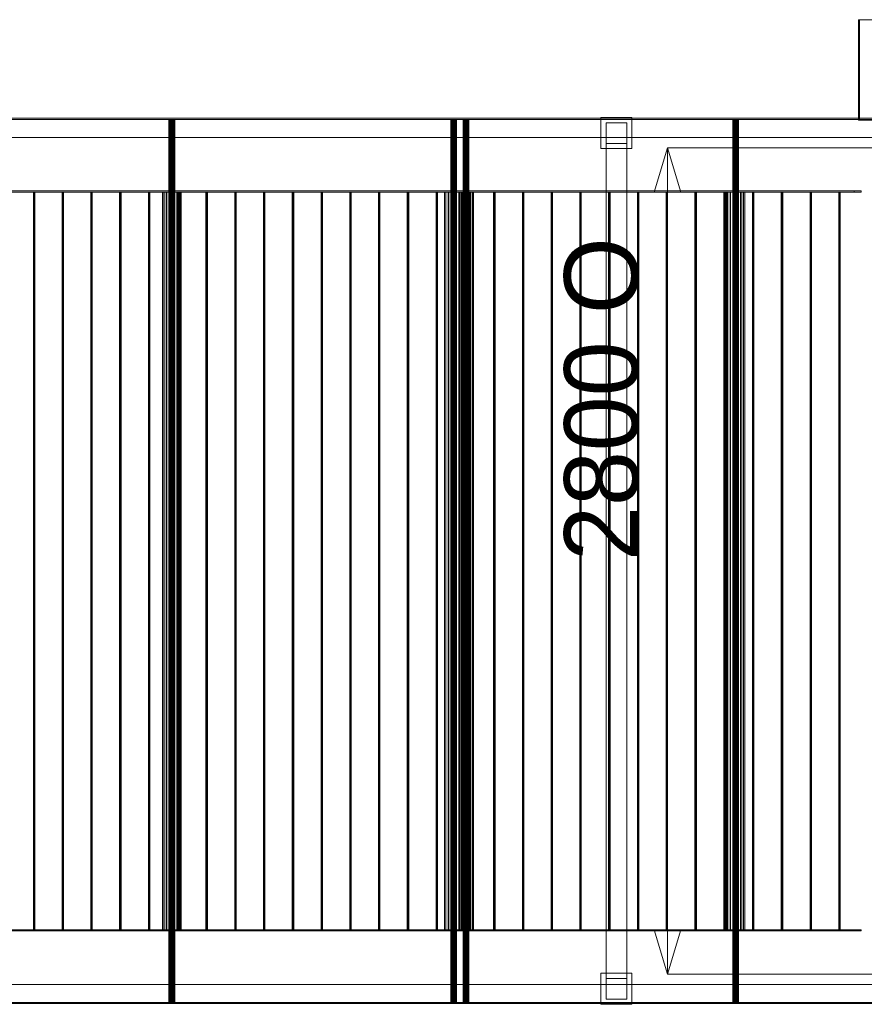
# Model space of a CAD drawing. Header units: millimetres. Extents: x -4738 to 65662, y -68080 to 6847.
# Tile 975 of 1056: x 37567 to 40428, y -19502 to -16166. Entities that reach past the tile are written whole.
import ezdxf

# ---------------------------------------------------------------- set-up
doc = ezdxf.new("R2010")
doc.units = ezdxf.units.MM
doc.layers.add('COTAS_O', color=1, linetype='Continuous', lineweight=0)
doc.layers.add('superior_C03', color=7, linetype='Continuous', lineweight=0)
doc.dimstyles.new('R19_100', dxfattribs={"dimtxt": 250, "dimasz": 150, "dimexe": 150, "dimexo": 80, "dimgap": 100, "dimtad": 1, "dimtih": 1, "dimtoh": 1, "dimdsep": 46, "dimcen": 0.09, "dimadec": 0, "dimazin": 0, "dimtfac": 1, "dimtdec": 4, "dimtofl": 0, "dimtmove": 0, "dimatfit": 3, "dimfxl": 1, "dimtolj": 1, "dimtzin": 0, "dimarcsym": 0})

# ---------------------------------------------------------------- blocks, each defined once
blk = doc.blocks.new('DIM_R30_43')
at = {"layer": 'COTAS_O'}
for p, q in [((39761.1, -16600), (39716.1, -16750)), ((40461.1, -16600), (39761.1, -16600)), ((39761.1, -19400), (39761.1, -16600)), ((39761.1, -16600), (39806.1, -16750)), ((39761.1, -19400), (39716.1, -19250)), ((39761.1, -19400), (39806.1, -19250)), ((40461.1, -19400), (39761.1, -19400))]:
    blk.add_line(p, q, dxfattribs=at)
blk.add_text('2800 O', height=250, rotation=90, dxfattribs=at).set_placement((39661.1, -18000))

msp = doc.modelspace()

# ---------------------------------------------------------------- linework, layer by layer
at = {"layer": 'superior_C03'}
for p, q in [((40778.395, -16166), (40408.102, -16166)), ((40408.102, -16166), (40408.102, -16506)), ((40411.695, -16166), (40408.102, -16166)), ((40411.695, -16506), (40411.695, -16166)), ((40411.695, -16166), (40781.988, -16166)), ((40608.274, -16500), (28914.796, -16500)), ((28914.796, -16504), (40608.274, -16504)), ((28915.695, -16500), (40609.173, -16500)), ((40719.664, -16500), (29026.186, -16500)), ((29027.084, -16500), (40720.563, -16500)), ((40720.563, -16504), (29027.084, -16504)), ((38072.091, -16504), (38071.973, -16504)), ((38071.973, -16504), (38073.357, -16504)), ((38071.973, -16504), (38071.973, -19496)), ((38073.692, -16504), (38072.091, -16504)), ((38072.091, -16504), (38072.091, -19496)), ((38073.357, -16504), (38076.031, -16504)), ((38073.357, -16504), (38073.357, -19496)), ((38076.533, -16504), (38073.692, -16504)), ((38073.692, -16504), (38073.692, -19496)), ((38076.031, -16504), (38079.589, -16504)), ((38076.031, -16504), (38076.031, -19496)), ((38080.181, -16504), (38076.533, -16504)), ((38076.533, -16504), (38076.533, -19496)), ((38079.589, -16504), (38083.489, -16504)), ((38079.589, -16504), (38079.589, -19496)), ((38084.081, -16504), (38080.181, -16504)), ((38080.181, -16504), (38080.181, -19496)), ((38083.489, -16504), (38087.138, -16504)), ((38083.489, -16504), (38083.489, -19496)), ((38087.639, -16504), (38084.081, -16504)), ((38084.081, -16504), (38084.081, -19496)), ((38087.138, -16504), (38089.979, -16504)), ((38087.138, -16504), (38087.138, -19496)), ((38090.314, -16504), (38087.639, -16504)), ((38087.639, -16504), (38087.639, -19496)), ((38089.979, -16504), (38091.58, -16504)), ((38089.979, -16504), (38089.979, -19496)), ((38091.697, -16504), (38090.314, -16504)), ((38090.314, -16504), (38090.314, -19496)), ((38091.58, -16504), (38091.697, -16504)), ((38091.58, -19496), (38091.58, -16504)), ((38091.697, -16504), (38091.697, -19496)), ((39027.058, -16504), (39026.94, -16504)), ((39026.94, -16504), (39028.324, -16504)), ((39026.94, -16504), (39026.94, -19496)), ((39028.659, -16504), (39027.058, -16504)), ((39027.058, -16504), (39027.058, -19496)), ((39028.324, -16504), (39030.999, -16504)), ((39028.324, -16504), (39028.324, -19496)), ((39031.5, -16504), (39028.659, -16504)), ((39028.659, -16504), (39028.659, -19496)), ((39030.999, -16504), (39034.557, -16504)), ((39030.999, -16504), (39030.999, -19496)), ((39035.148, -16504), (39031.5, -16504)), ((39031.5, -16504), (39031.5, -19496)), ((39034.557, -16504), (39038.457, -16504)), ((39034.557, -16504), (39034.557, -19496)), ((39039.048, -16504), (39035.148, -16504)), ((39035.148, -16504), (39035.148, -19496)), ((39038.457, -16504), (39042.105, -16504)), ((39038.457, -16504), (39038.457, -19496)), ((39042.606, -16504), (39039.048, -16504)), ((39039.048, -16504), (39039.048, -19496)), ((39042.105, -16504), (39044.946, -16504)), ((39042.105, -16504), (39042.105, -19496)), ((39045.281, -16504), (39042.606, -16504)), ((39042.606, -16504), (39042.606, -19496)), ((39044.946, -16504), (39046.547, -16504)), ((39044.946, -16504), (39044.946, -19496)), ((39046.665, -16504), (39045.281, -16504)), ((39045.281, -16504), (39045.281, -19496)), ((39046.547, -16504), (39046.665, -16504)), ((39046.547, -19496), (39046.547, -16504)), ((39046.665, -16504), (39046.665, -19496)), ((39069.054, -16504), (39068.936, -16504)), ((39068.936, -16504), (39070.32, -16504)), ((39068.936, -16504), (39068.936, -19496)), ((39070.655, -16504), (39069.054, -16504)), ((39069.054, -16504), (39069.054, -19496)), ((39070.32, -16504), (39072.994, -16504)), ((39070.32, -16504), (39070.32, -19496)), ((39073.496, -16504), (39070.655, -16504)), ((39070.655, -16504), (39070.655, -19496)), ((39072.994, -16504), (39076.553, -16504)), ((39072.994, -16504), (39072.994, -19496)), ((39077.144, -16504), (39073.496, -16504)), ((39073.496, -16504), (39073.496, -19496)), ((39076.553, -16504), (39080.453, -16504)), ((39076.553, -16504), (39076.553, -19496)), ((39081.044, -16504), (39077.144, -16504)), ((39077.144, -16504), (39077.144, -19496)), ((39080.453, -16504), (39084.101, -16504)), ((39080.453, -16504), (39080.453, -19496)), ((39084.602, -16504), (39081.044, -16504)), ((39081.044, -16504), (39081.044, -19496)), ((39084.101, -16504), (39086.942, -16504)), ((39084.101, -16504), (39084.101, -19496)), ((39087.277, -16504), (39084.602, -16504)), ((39084.602, -16504), (39084.602, -19496)), ((39086.942, -16504), (39088.543, -16504)), ((39086.942, -16504), (39086.942, -19496)), ((39088.661, -16504), (39087.277, -16504)), ((39087.277, -16504), (39087.277, -19496)), ((39088.543, -16504), (39088.661, -16504)), ((39088.543, -19496), (39088.543, -16504)), ((39088.661, -16504), (39088.661, -19496)), ((39535.744, -16602.5), (39535.744, -16497.5)), ((39535.744, -16497.5), (39640.744, -16497.5)), ((39553.244, -16585), (39553.244, -16515)), ((39553.244, -16515), (39623.244, -16515)), ((39623.244, -16515), (39623.244, -16585)), ((39640.744, -16497.5), (39640.744, -16602.5)), ((39982.025, -16504), (39981.908, -16504)), ((39981.908, -16504), (39983.291, -16504)), ((39981.908, -16504), (39981.908, -19496)), ((39983.627, -16504), (39982.025, -16504)), ((39982.025, -16504), (39982.025, -19496)), ((39983.291, -16504), (39985.966, -16504)), ((39983.291, -16504), (39983.291, -19496)), ((39986.467, -16504), (39983.627, -16504)), ((39983.627, -16504), (39983.627, -19496)), ((39985.966, -16504), (39989.524, -16504)), ((39985.966, -16504), (39985.966, -19496)), ((39990.116, -16504), (39986.467, -16504)), ((39986.467, -16504), (39986.467, -19496)), ((39989.524, -16504), (39993.424, -16504)), ((39989.524, -16504), (39989.524, -19496)), ((39994.016, -16504), (39990.116, -16504)), ((39990.116, -16504), (39990.116, -19496)), ((39993.424, -16504), (39997.072, -16504)), ((39993.424, -16504), (39993.424, -19496)), ((39997.574, -16504), (39994.016, -16504)), ((39994.016, -16504), (39994.016, -19496)), ((39997.072, -16504), (39999.913, -16504)), ((39997.072, -16504), (39997.072, -19496)), ((40000.248, -16504), (39997.574, -16504)), ((39997.574, -16504), (39997.574, -19496)), ((39999.913, -16504), (40001.514, -16504)), ((39999.913, -16504), (39999.913, -19496)), ((40001.632, -16504), (40000.248, -16504)), ((40000.248, -16504), (40000.248, -19496)), ((40001.514, -16504), (40001.632, -16504)), ((40001.514, -19496), (40001.514, -16504)), ((40001.632, -16504), (40001.632, -19496)), ((40408.102, -16506), (40778.395, -16506)), ((40408.102, -16506), (40411.695, -16506)), ((40781.988, -16506), (40411.695, -16506)), ((28914.796, -16565), (40608.274, -16565)), ((40609.173, -16565), (28915.695, -16565)), ((29026.186, -16565), (40719.664, -16565)), ((40720.563, -16565), (29027.084, -16565)), ((39640.744, -16602.5), (39535.744, -16602.5)), ((39623.244, -16585), (39553.244, -16585)), ((39553.244, -19415), (39553.244, -16585)), ((39623.244, -16585), (39623.244, -19415)), ((40393.962, -16746), (29046.416, -16746)), ((29069.323, -16746), (40416.869, -16746)), ((40393.962, -16750), (40393.962, -16746)), ((40393.962, -16746), (40416.869, -16746)), ((40416.869, -16746), (40416.869, -16750)), ((29046.416, -16750), (40393.962, -16750)), ((40416.869, -16750), (29069.323, -16750)), ((37613.981, -16750), (37612.871, -16750)), ((37612.871, -16750), (37613.187, -16750)), ((37612.871, -16750), (37612.871, -19250)), ((37613.187, -16750), (37614.745, -16750)), ((37613.187, -16750), (37613.187, -19250)), ((37615.868, -16750), (37613.981, -16750)), ((37613.981, -16750), (37613.981, -19250)), ((37614.745, -16750), (37616.632, -16750)), ((37614.745, -16750), (37614.745, -19250)), ((37617.426, -16750), (37615.868, -16750)), ((37615.868, -16750), (37615.868, -19250)), ((37616.632, -16750), (37617.743, -16750)), ((37616.632, -16750), (37616.632, -19250)), ((37617.743, -16750), (37617.426, -16750)), ((37617.426, -16750), (37617.426, -19250)), ((37617.743, -19250), (37617.743, -16750)), ((37711.427, -16750), (37710.316, -16750)), ((37710.316, -16750), (37710.633, -16750)), ((37710.316, -16750), (37710.316, -19250)), ((37710.633, -16750), (37712.191, -16750)), ((37710.633, -16750), (37710.633, -19250)), ((37713.314, -16750), (37711.427, -16750)), ((37711.427, -16750), (37711.427, -19250)), ((37712.191, -16750), (37714.078, -16750)), ((37712.191, -16750), (37712.191, -19250)), ((37714.872, -16750), (37713.314, -16750)), ((37713.314, -16750), (37713.314, -19250)), ((37714.078, -16750), (37715.188, -16750)), ((37714.078, -16750), (37714.078, -19250)), ((37715.188, -16750), (37714.872, -16750)), ((37714.872, -16750), (37714.872, -19250)), ((37715.188, -19250), (37715.188, -16750)), ((37808.872, -16750), (37807.762, -16750)), ((37807.762, -16750), (37808.078, -16750)), ((37807.762, -16750), (37807.762, -19250)), ((37808.078, -16750), (37809.637, -16750)), ((37808.078, -16750), (37808.078, -19250)), ((37810.759, -16750), (37808.872, -16750)), ((37808.872, -16750), (37808.872, -19250)), ((37809.637, -16750), (37811.524, -16750)), ((37809.637, -16750), (37809.637, -19250)), ((37812.318, -16750), (37810.759, -16750)), ((37810.759, -16750), (37810.759, -19250)), ((37811.524, -16750), (37812.634, -16750)), ((37811.524, -16750), (37811.524, -19250)), ((37812.634, -16750), (37812.318, -16750)), ((37812.318, -16750), (37812.318, -19250)), ((37812.634, -19250), (37812.634, -16750)), ((37906.318, -16750), (37905.208, -16750)), ((37905.208, -16750), (37905.524, -16750)), ((37905.208, -16750), (37905.208, -19250)), ((37905.524, -16750), (37907.082, -16750)), ((37905.524, -16750), (37905.524, -19250)), ((37908.205, -16750), (37906.318, -16750)), ((37906.318, -16750), (37906.318, -19250)), ((37907.082, -16750), (37908.969, -16750)), ((37907.082, -16750), (37907.082, -19250)), ((37909.763, -16750), (37908.205, -16750)), ((37908.205, -16750), (37908.205, -19250)), ((37908.969, -16750), (37910.08, -16750)), ((37908.969, -16750), (37908.969, -19250)), ((37910.08, -16750), (37909.763, -16750)), ((37909.763, -16750), (37909.763, -19250)), ((37910.08, -19250), (37910.08, -16750)), ((38003.764, -16750), (38002.653, -16750)), ((38002.653, -16750), (38002.97, -16750)), ((38002.653, -16750), (38002.653, -19250)), ((38002.97, -16750), (38004.528, -16750)), ((38002.97, -16750), (38002.97, -19250)), ((38005.651, -16750), (38003.764, -16750)), ((38003.764, -16750), (38003.764, -19250)), ((38004.528, -16750), (38006.415, -16750)), ((38004.528, -16750), (38004.528, -19250)), ((38007.209, -16750), (38005.651, -16750)), ((38005.651, -16750), (38005.651, -19250)), ((38006.415, -16750), (38007.525, -16750)), ((38006.415, -16750), (38006.415, -19250)), ((38007.525, -16750), (38007.209, -16750)), ((38007.209, -16750), (38007.209, -19250)), ((38007.525, -19250), (38007.525, -16750)), ((38050.653, -16750), (38050.276, -16750)), ((38050.276, -16750), (38054.704, -16750)), ((38050.276, -16750), (38050.276, -19250)), ((38055.776, -16750), (38050.653, -16750)), ((38050.653, -16750), (38050.653, -19250)), ((38054.704, -16750), (38063.263, -16750)), ((38054.704, -16750), (38054.704, -19250)), ((38064.867, -16750), (38055.776, -16750)), ((38055.776, -16750), (38055.776, -19250)), ((38063.263, -16750), (38074.649, -16750)), ((38063.263, -16750), (38063.263, -19250)), ((38076.542, -16750), (38064.867, -16750)), ((38064.867, -16750), (38064.867, -19250)), ((38074.649, -16750), (38087.129, -16750)), ((38074.649, -16750), (38074.649, -19250)), ((38089.022, -16750), (38076.542, -16750)), ((38076.542, -16750), (38076.542, -19250)), ((38087.129, -16750), (38098.803, -16750)), ((38087.129, -16750), (38087.129, -19250)), ((38100.408, -16750), (38089.022, -16750)), ((38089.022, -16750), (38089.022, -19250)), ((38098.803, -16750), (38107.894, -16750)), ((38098.803, -16750), (38098.803, -19250)), ((38101.209, -16750), (38100.099, -16750)), ((38100.099, -16750), (38100.415, -16750)), ((38100.099, -16750), (38100.099, -19250)), ((38108.966, -16750), (38100.408, -16750)), ((38100.408, -16750), (38100.408, -19250)), ((38100.415, -16750), (38101.974, -16750)), ((38100.415, -16750), (38100.415, -19250)), ((38103.096, -16750), (38101.209, -16750)), ((38101.209, -16750), (38101.209, -19250)), ((38101.974, -16750), (38103.861, -16750)), ((38101.974, -16750), (38101.974, -19250)), ((38104.655, -16750), (38103.096, -16750)), ((38103.096, -16750), (38103.096, -19250)), ((38103.861, -16750), (38104.971, -16750)), ((38103.861, -16750), (38103.861, -19250)), ((38104.971, -16750), (38104.655, -16750)), ((38104.655, -16750), (38104.655, -19250)), ((38104.971, -19250), (38104.971, -16750)), ((38107.894, -16750), (38113.018, -16750)), ((38107.894, -16750), (38107.894, -19250)), ((38113.394, -16750), (38108.966, -16750)), ((38108.966, -16750), (38108.966, -19250)), ((38113.018, -16750), (38113.394, -16750)), ((38113.018, -19250), (38113.018, -16750)), ((38113.394, -16750), (38113.394, -19250)), ((38198.655, -16750), (38197.544, -16750)), ((38197.544, -16750), (38197.861, -16750)), ((38197.544, -16750), (38197.544, -19250)), ((38197.861, -16750), (38199.419, -16750)), ((38197.861, -16750), (38197.861, -19250)), ((38200.542, -16750), (38198.655, -16750)), ((38198.655, -16750), (38198.655, -19250)), ((38199.419, -16750), (38201.306, -16750)), ((38199.419, -16750), (38199.419, -19250)), ((38202.1, -16750), (38200.542, -16750)), ((38200.542, -16750), (38200.542, -19250)), ((38201.306, -16750), (38202.417, -16750)), ((38201.306, -16750), (38201.306, -19250)), ((38202.417, -16750), (38202.1, -16750)), ((38202.1, -16750), (38202.1, -19250)), ((38202.417, -19250), (38202.417, -16750)), ((38296.101, -16750), (38294.99, -16750)), ((38294.99, -16750), (38295.307, -16750)), ((38294.99, -16750), (38294.99, -19250)), ((38295.307, -16750), (38296.865, -16750)), ((38295.307, -16750), (38295.307, -19250)), ((38297.988, -16750), (38296.101, -16750)), ((38296.101, -16750), (38296.101, -19250)), ((38296.865, -16750), (38298.752, -16750)), ((38296.865, -16750), (38296.865, -19250)), ((38299.546, -16750), (38297.988, -16750)), ((38297.988, -16750), (38297.988, -19250)), ((38298.752, -16750), (38299.862, -16750)), ((38298.752, -16750), (38298.752, -19250)), ((38299.862, -16750), (38299.546, -16750)), ((38299.546, -16750), (38299.546, -19250)), ((38299.862, -19250), (38299.862, -16750)), ((38393.546, -16750), (38392.436, -16750)), ((38392.436, -16750), (38392.752, -16750)), ((38392.436, -16750), (38392.436, -19250)), ((38392.752, -16750), (38394.31, -16750)), ((38392.752, -16750), (38392.752, -19250)), ((38395.433, -16750), (38393.546, -16750)), ((38393.546, -16750), (38393.546, -19250)), ((38394.31, -16750), (38396.198, -16750)), ((38394.31, -16750), (38394.31, -19250)), ((38396.992, -16750), (38395.433, -16750)), ((38395.433, -16750), (38395.433, -19250)), ((38396.198, -16750), (38397.308, -16750)), ((38396.198, -16750), (38396.198, -19250)), ((38397.308, -16750), (38396.992, -16750)), ((38396.992, -16750), (38396.992, -19250)), ((38397.308, -19250), (38397.308, -16750)), ((38490.992, -16750), (38489.881, -16750)), ((38489.881, -16750), (38490.198, -16750)), ((38489.881, -16750), (38489.881, -19250)), ((38490.198, -16750), (38491.756, -16750)), ((38490.198, -16750), (38490.198, -19250)), ((38492.879, -16750), (38490.992, -16750)), ((38490.992, -16750), (38490.992, -19250)), ((38491.756, -16750), (38493.643, -16750)), ((38491.756, -16750), (38491.756, -19250)), ((38494.437, -16750), (38492.879, -16750)), ((38492.879, -16750), (38492.879, -19250)), ((38493.643, -16750), (38494.754, -16750)), ((38493.643, -16750), (38493.643, -19250)), ((38494.754, -16750), (38494.437, -16750)), ((38494.437, -16750), (38494.437, -19250)), ((38494.754, -19250), (38494.754, -16750)), ((38588.438, -16750), (38587.327, -16750)), ((38587.327, -16750), (38587.644, -16750)), ((38587.327, -16750), (38587.327, -19250)), ((38587.644, -16750), (38589.202, -16750)), ((38587.644, -16750), (38587.644, -19250)), ((38590.325, -16750), (38588.438, -16750)), ((38588.438, -16750), (38588.438, -19250)), ((38589.202, -16750), (38591.089, -16750)), ((38589.202, -16750), (38589.202, -19250)), ((38591.883, -16750), (38590.325, -16750)), ((38590.325, -16750), (38590.325, -19250)), ((38591.089, -16750), (38592.199, -16750)), ((38591.089, -16750), (38591.089, -19250)), ((38592.199, -16750), (38591.883, -16750)), ((38591.883, -16750), (38591.883, -19250)), ((38592.199, -19250), (38592.199, -16750)), ((38685.883, -16750), (38684.773, -16750)), ((38684.773, -16750), (38685.089, -16750)), ((38684.773, -16750), (38684.773, -19250)), ((38685.089, -16750), (38686.647, -16750)), ((38685.089, -16750), (38685.089, -19250)), ((38687.77, -16750), (38685.883, -16750)), ((38685.883, -16750), (38685.883, -19250)), ((38686.647, -16750), (38688.534, -16750)), ((38686.647, -16750), (38686.647, -19250)), ((38689.328, -16750), (38687.77, -16750)), ((38687.77, -16750), (38687.77, -19250)), ((38688.534, -16750), (38689.645, -16750)), ((38688.534, -16750), (38688.534, -19250)), ((38689.645, -16750), (38689.328, -16750)), ((38689.328, -16750), (38689.328, -19250)), ((38689.645, -19250), (38689.645, -16750)), ((38783.329, -16750), (38782.218, -16750)), ((38782.218, -16750), (38782.535, -16750)), ((38782.218, -16750), (38782.218, -19250)), ((38782.535, -16750), (38784.093, -16750)), ((38782.535, -16750), (38782.535, -19250)), ((38785.216, -16750), (38783.329, -16750)), ((38783.329, -16750), (38783.329, -19250)), ((38784.093, -16750), (38785.98, -16750)), ((38784.093, -16750), (38784.093, -19250)), ((38786.774, -16750), (38785.216, -16750)), ((38785.216, -16750), (38785.216, -19250)), ((38785.98, -16750), (38787.091, -16750)), ((38785.98, -16750), (38785.98, -19250)), ((38787.091, -16750), (38786.774, -16750)), ((38786.774, -16750), (38786.774, -19250)), ((38787.091, -19250), (38787.091, -16750)), ((38880.775, -16750), (38879.664, -16750)), ((38879.664, -16750), (38879.981, -16750)), ((38879.664, -16750), (38879.664, -19250)), ((38879.981, -16750), (38881.539, -16750)), ((38879.981, -16750), (38879.981, -19250)), ((38882.662, -16750), (38880.775, -16750)), ((38880.775, -16750), (38880.775, -19250)), ((38881.539, -16750), (38883.426, -16750)), ((38881.539, -16750), (38881.539, -19250)), ((38884.22, -16750), (38882.662, -16750)), ((38882.662, -16750), (38882.662, -19250)), ((38883.426, -16750), (38884.536, -16750)), ((38883.426, -16750), (38883.426, -19250)), ((38884.536, -16750), (38884.22, -16750)), ((38884.22, -16750), (38884.22, -19250)), ((38884.536, -19250), (38884.536, -16750)), ((38978.22, -16750), (38977.11, -16750)), ((38977.11, -16750), (38977.426, -16750)), ((38977.11, -16750), (38977.11, -19250)), ((38977.426, -16750), (38978.984, -16750)), ((38977.426, -16750), (38977.426, -19250)), ((38980.107, -16750), (38978.22, -16750)), ((38978.22, -16750), (38978.22, -19250)), ((38978.984, -16750), (38980.871, -16750)), ((38978.984, -16750), (38978.984, -19250)), ((38981.665, -16750), (38980.107, -16750)), ((38980.107, -16750), (38980.107, -19250)), ((38980.871, -16750), (38981.982, -16750)), ((38980.871, -16750), (38980.871, -19250)), ((38981.982, -16750), (38981.665, -16750)), ((38981.665, -16750), (38981.665, -19250)), ((38981.982, -19250), (38981.982, -16750)), ((39005.62, -16750), (39005.243, -16750)), ((39005.243, -16750), (39009.672, -16750)), ((39005.243, -16750), (39005.243, -19250)), ((39010.744, -16750), (39005.62, -16750)), ((39005.62, -16750), (39005.62, -19250)), ((39009.672, -16750), (39018.23, -16750)), ((39009.672, -16750), (39009.672, -19250)), ((39019.835, -16750), (39010.744, -16750)), ((39010.744, -16750), (39010.744, -19250)), ((39018.23, -16750), (39029.616, -16750)), ((39018.23, -16750), (39018.23, -19250)), ((39031.509, -16750), (39019.835, -16750)), ((39019.835, -16750), (39019.835, -19250)), ((39029.616, -16750), (39042.096, -16750)), ((39029.616, -16750), (39029.616, -19250)), ((39043.989, -16750), (39031.509, -16750)), ((39031.509, -16750), (39031.509, -19250)), ((39042.096, -16750), (39053.77, -16750)), ((39042.096, -16750), (39042.096, -19250)), ((39055.375, -16750), (39043.989, -16750)), ((39043.989, -16750), (39043.989, -19250)), ((39053.77, -16750), (39062.861, -16750)), ((39053.77, -16750), (39053.77, -19250)), ((39054.437, -16750), (39054.143, -16750)), ((39054.143, -16750), (39057.602, -16750)), ((39054.143, -16750), (39054.143, -19250)), ((39058.44, -16750), (39054.437, -16750)), ((39054.437, -16750), (39054.437, -19250)), ((39063.934, -16750), (39055.375, -16750)), ((39055.375, -16750), (39055.375, -19250)), ((39057.602, -16750), (39064.289, -16750)), ((39057.602, -16750), (39057.602, -19250)), ((39065.542, -16750), (39058.44, -16750)), ((39058.44, -16750), (39058.44, -19250)), ((39062.861, -16750), (39067.985, -16750)), ((39062.861, -16750), (39062.861, -19250)), ((39068.362, -16750), (39063.934, -16750)), ((39063.934, -16750), (39063.934, -19250)), ((39064.289, -16750), (39073.184, -16750)), ((39064.289, -16750), (39064.289, -19250)), ((39074.663, -16750), (39065.542, -16750)), ((39065.542, -16750), (39065.542, -19250)), ((39067.985, -16750), (39068.362, -16750)), ((39067.985, -19250), (39067.985, -16750)), ((39068.362, -16750), (39068.362, -19250)), ((39073.184, -16750), (39082.934, -16750)), ((39073.184, -16750), (39073.184, -19250)), ((39075.666, -16750), (39074.555, -16750)), ((39074.555, -16750), (39074.872, -16750)), ((39074.555, -16750), (39074.555, -19250)), ((39084.413, -16750), (39074.663, -16750)), ((39074.663, -16750), (39074.663, -19250)), ((39074.872, -16750), (39076.43, -16750)), ((39074.872, -16750), (39074.872, -19250)), ((39077.553, -16750), (39075.666, -16750)), ((39075.666, -16750), (39075.666, -19250)), ((39076.43, -16750), (39078.317, -16750)), ((39076.43, -16750), (39076.43, -19250)), ((39079.111, -16750), (39077.553, -16750)), ((39077.553, -16750), (39077.553, -19250)), ((39078.317, -16750), (39079.428, -16750)), ((39078.317, -16750), (39078.317, -19250)), ((39079.428, -16750), (39079.111, -16750)), ((39079.111, -16750), (39079.111, -19250)), ((39079.428, -19250), (39079.428, -16750)), ((39082.934, -16750), (39092.054, -16750)), ((39082.934, -16750), (39082.934, -19250)), ((39093.308, -16750), (39084.413, -16750)), ((39084.413, -16750), (39084.413, -19250)), ((39092.054, -16750), (39099.157, -16750)), ((39092.054, -16750), (39092.054, -19250)), ((39099.994, -16750), (39093.308, -16750)), ((39093.308, -16750), (39093.308, -19250)), ((39099.157, -16750), (39103.16, -16750)), ((39099.157, -16750), (39099.157, -19250)), ((39103.454, -16750), (39099.994, -16750)), ((39099.994, -16750), (39099.994, -19250)), ((39103.16, -16750), (39103.454, -16750)), ((39103.16, -19250), (39103.16, -16750)), ((39103.454, -16750), (39103.454, -19250)), ((39173.112, -16750), (39172.001, -16750)), ((39172.001, -16750), (39172.318, -16750)), ((39172.001, -16750), (39172.001, -19250)), ((39172.318, -16750), (39173.876, -16750)), ((39172.318, -16750), (39172.318, -19250)), ((39174.999, -16750), (39173.112, -16750)), ((39173.112, -16750), (39173.112, -19250)), ((39173.876, -16750), (39175.763, -16750)), ((39173.876, -16750), (39173.876, -19250)), ((39176.557, -16750), (39174.999, -16750)), ((39174.999, -16750), (39174.999, -19250)), ((39175.763, -16750), (39176.873, -16750)), ((39175.763, -16750), (39175.763, -19250)), ((39176.873, -16750), (39176.557, -16750)), ((39176.557, -16750), (39176.557, -19250)), ((39176.873, -19250), (39176.873, -16750)), ((39270.557, -16750), (39269.447, -16750)), ((39269.447, -16750), (39269.763, -16750)), ((39269.447, -16750), (39269.447, -19250)), ((39269.763, -16750), (39271.321, -16750)), ((39269.763, -16750), (39269.763, -19250)), ((39272.444, -16750), (39270.557, -16750)), ((39270.557, -16750), (39270.557, -19250)), ((39271.321, -16750), (39273.208, -16750)), ((39271.321, -16750), (39271.321, -19250)), ((39274.002, -16750), (39272.444, -16750)), ((39272.444, -16750), (39272.444, -19250)), ((39273.208, -16750), (39274.319, -16750)), ((39273.208, -16750), (39273.208, -19250)), ((39274.319, -16750), (39274.002, -16750)), ((39274.002, -16750), (39274.002, -19250)), ((39274.319, -19250), (39274.319, -16750)), ((39368.003, -16750), (39366.892, -16750)), ((39366.892, -16750), (39367.209, -16750)), ((39366.892, -16750), (39366.892, -19250)), ((39367.209, -16750), (39368.767, -16750)), ((39367.209, -16750), (39367.209, -19250)), ((39369.89, -16750), (39368.003, -16750)), ((39368.003, -16750), (39368.003, -19250)), ((39368.767, -16750), (39370.654, -16750)), ((39368.767, -16750), (39368.767, -19250)), ((39371.448, -16750), (39369.89, -16750)), ((39369.89, -16750), (39369.89, -19250)), ((39370.654, -16750), (39371.765, -16750)), ((39370.654, -16750), (39370.654, -19250)), ((39371.765, -16750), (39371.448, -16750)), ((39371.448, -16750), (39371.448, -19250)), ((39371.765, -19250), (39371.765, -16750)), ((39465.448, -16750), (39464.338, -16750)), ((39464.338, -16750), (39464.654, -16750)), ((39464.338, -16750), (39464.338, -19250)), ((39464.654, -16750), (39466.213, -16750)), ((39464.654, -16750), (39464.654, -19250)), ((39467.336, -16750), (39465.448, -16750)), ((39465.448, -16750), (39465.448, -19250)), ((39466.213, -16750), (39468.1, -16750)), ((39466.213, -16750), (39466.213, -19250)), ((39468.894, -16750), (39467.336, -16750)), ((39467.336, -16750), (39467.336, -19250)), ((39468.1, -16750), (39469.21, -16750)), ((39468.1, -16750), (39468.1, -19250)), ((39469.21, -16750), (39468.894, -16750)), ((39468.894, -16750), (39468.894, -19250)), ((39469.21, -19250), (39469.21, -16750)), ((39562.894, -16750), (39561.784, -16750)), ((39561.784, -16750), (39562.1, -16750)), ((39561.784, -16750), (39561.784, -19250)), ((39562.1, -16750), (39563.658, -16750)), ((39562.1, -16750), (39562.1, -19250)), ((39564.781, -16750), (39562.894, -16750)), ((39562.894, -16750), (39562.894, -19250)), ((39563.658, -16750), (39565.545, -16750)), ((39563.658, -16750), (39563.658, -19250)), ((39566.339, -16750), (39564.781, -16750)), ((39564.781, -16750), (39564.781, -19250)), ((39565.545, -16750), (39566.656, -16750)), ((39565.545, -16750), (39565.545, -19250)), ((39566.656, -16750), (39566.339, -16750)), ((39566.339, -16750), (39566.339, -19250)), ((39566.656, -19250), (39566.656, -16750)), ((39660.34, -16750), (39659.229, -16750)), ((39659.229, -16750), (39659.546, -16750)), ((39659.229, -16750), (39659.229, -19250)), ((39659.546, -16750), (39661.104, -16750)), ((39659.546, -16750), (39659.546, -19250)), ((39662.227, -16750), (39660.34, -16750)), ((39660.34, -16750), (39660.34, -19250)), ((39661.104, -16750), (39662.991, -16750)), ((39661.104, -16750), (39661.104, -19250)), ((39663.785, -16750), (39662.227, -16750)), ((39662.227, -16750), (39662.227, -19250)), ((39662.991, -16750), (39664.102, -16750)), ((39662.991, -16750), (39662.991, -19250)), ((39664.102, -16750), (39663.785, -16750)), ((39663.785, -16750), (39663.785, -19250)), ((39664.102, -19250), (39664.102, -16750)), ((39757.785, -16750), (39756.675, -16750)), ((39756.675, -16750), (39756.991, -16750)), ((39756.675, -16750), (39756.675, -19250)), ((39756.991, -16750), (39758.55, -16750)), ((39756.991, -16750), (39756.991, -19250)), ((39759.672, -16750), (39757.785, -16750)), ((39757.785, -16750), (39757.785, -19250)), ((39758.55, -16750), (39760.437, -16750)), ((39758.55, -16750), (39758.55, -19250)), ((39761.231, -16750), (39759.672, -16750)), ((39759.672, -16750), (39759.672, -19250)), ((39760.437, -16750), (39761.547, -16750)), ((39760.437, -16750), (39760.437, -19250)), ((39761.547, -16750), (39761.231, -16750)), ((39761.231, -16750), (39761.231, -19250)), ((39761.547, -19250), (39761.547, -16750)), ((39855.231, -16750), (39854.121, -16750)), ((39854.121, -16750), (39854.437, -16750)), ((39854.121, -16750), (39854.121, -19250)), ((39854.437, -16750), (39855.995, -16750)), ((39854.437, -16750), (39854.437, -19250)), ((39857.118, -16750), (39855.231, -16750)), ((39855.231, -16750), (39855.231, -19250)), ((39855.995, -16750), (39857.882, -16750)), ((39855.995, -16750), (39855.995, -19250)), ((39858.676, -16750), (39857.118, -16750)), ((39857.118, -16750), (39857.118, -19250)), ((39857.882, -16750), (39858.993, -16750)), ((39857.882, -16750), (39857.882, -19250)), ((39858.993, -16750), (39858.676, -16750)), ((39858.676, -16750), (39858.676, -19250)), ((39858.993, -19250), (39858.993, -16750)), ((39952.677, -16750), (39951.566, -16750)), ((39951.566, -16750), (39951.883, -16750)), ((39951.566, -16750), (39951.566, -19250)), ((39951.883, -16750), (39953.441, -16750)), ((39951.883, -16750), (39951.883, -19250)), ((39954.564, -16750), (39952.677, -16750)), ((39952.677, -16750), (39952.677, -19250)), ((39953.441, -16750), (39955.328, -16750)), ((39953.441, -16750), (39953.441, -19250)), ((39956.122, -16750), (39954.564, -16750)), ((39954.564, -16750), (39954.564, -19250)), ((39955.328, -16750), (39956.438, -16750)), ((39955.328, -16750), (39955.328, -19250)), ((39956.438, -16750), (39956.122, -16750)), ((39956.122, -16750), (39956.122, -19250)), ((39956.438, -19250), (39956.438, -16750)), ((39960.587, -16750), (39960.211, -16750)), ((39960.211, -16750), (39964.639, -16750)), ((39960.211, -16750), (39960.211, -19250)), ((39965.711, -16750), (39960.587, -16750)), ((39960.587, -16750), (39960.587, -19250)), ((39964.639, -16750), (39973.197, -16750)), ((39964.639, -16750), (39964.639, -19250)), ((39974.802, -16750), (39965.711, -16750)), ((39965.711, -16750), (39965.711, -19250)), ((39973.197, -16750), (39984.583, -16750)), ((39973.197, -16750), (39973.197, -19250)), ((39986.476, -16750), (39974.802, -16750)), ((39974.802, -16750), (39974.802, -19250)), ((39984.583, -16750), (39997.064, -16750)), ((39984.583, -16750), (39984.583, -19250)), ((39998.956, -16750), (39986.476, -16750)), ((39986.476, -16750), (39986.476, -19250)), ((39997.064, -16750), (40008.738, -16750)), ((39997.064, -16750), (39997.064, -19250)), ((40010.342, -16750), (39998.956, -16750)), ((39998.956, -16750), (39998.956, -19250)), ((40008.738, -16750), (40017.829, -16750)), ((40008.738, -16750), (40008.738, -19250)), ((40018.901, -16750), (40010.342, -16750)), ((40010.342, -16750), (40010.342, -19250)), ((40017.829, -16750), (40022.953, -16750)), ((40017.829, -16750), (40017.829, -19250)), ((40023.329, -16750), (40018.901, -16750)), ((40018.901, -16750), (40018.901, -19250)), ((40022.953, -16750), (40023.329, -16750)), ((40022.953, -19250), (40022.953, -16750)), ((40023.329, -16750), (40023.329, -19250)), ((40050.122, -16750), (40049.012, -16750)), ((40049.012, -16750), (40049.328, -16750)), ((40049.012, -16750), (40049.012, -19250)), ((40049.328, -16750), (40050.887, -16750)), ((40049.328, -16750), (40049.328, -19250)), ((40052.009, -16750), (40050.122, -16750)), ((40050.122, -16750), (40050.122, -19250)), ((40050.887, -16750), (40052.774, -16750)), ((40050.887, -16750), (40050.887, -19250)), ((40053.568, -16750), (40052.009, -16750)), ((40052.009, -16750), (40052.009, -19250)), ((40052.774, -16750), (40053.884, -16750)), ((40052.774, -16750), (40052.774, -19250)), ((40053.884, -16750), (40053.568, -16750)), ((40053.568, -16750), (40053.568, -19250)), ((40053.884, -19250), (40053.884, -16750)), ((40147.568, -16750), (40146.458, -16750)), ((40146.458, -16750), (40146.774, -16750)), ((40146.458, -16750), (40146.458, -19250)), ((40146.774, -16750), (40148.332, -16750)), ((40146.774, -16750), (40146.774, -19250)), ((40149.455, -16750), (40147.568, -16750)), ((40147.568, -16750), (40147.568, -19250)), ((40148.332, -16750), (40150.219, -16750)), ((40148.332, -16750), (40148.332, -19250)), ((40151.013, -16750), (40149.455, -16750)), ((40149.455, -16750), (40149.455, -19250)), ((40150.219, -16750), (40151.33, -16750)), ((40150.219, -16750), (40150.219, -19250)), ((40151.33, -16750), (40151.013, -16750)), ((40151.013, -16750), (40151.013, -19250)), ((40151.33, -19250), (40151.33, -16750)), ((40245.014, -16750), (40243.903, -16750)), ((40243.903, -16750), (40244.22, -16750)), ((40243.903, -16750), (40243.903, -19250)), ((40244.22, -16750), (40245.778, -16750)), ((40244.22, -16750), (40244.22, -19250)), ((40246.901, -16750), (40245.014, -16750)), ((40245.014, -16750), (40245.014, -19250)), ((40245.778, -16750), (40247.665, -16750)), ((40245.778, -16750), (40245.778, -19250)), ((40248.459, -16750), (40246.901, -16750)), ((40246.901, -16750), (40246.901, -19250)), ((40247.665, -16750), (40248.775, -16750)), ((40247.665, -16750), (40247.665, -19250)), ((40248.775, -16750), (40248.459, -16750)), ((40248.459, -16750), (40248.459, -19250)), ((40248.775, -19250), (40248.775, -16750)), ((40342.459, -16750), (40341.349, -16750)), ((40341.349, -16750), (40341.665, -16750)), ((40341.349, -16750), (40341.349, -19250)), ((40341.665, -16750), (40343.224, -16750)), ((40341.665, -16750), (40341.665, -19250)), ((40344.346, -16750), (40342.459, -16750)), ((40342.459, -16750), (40342.459, -19250)), ((40343.224, -16750), (40345.111, -16750)), ((40343.224, -16750), (40343.224, -19250)), ((40345.905, -16750), (40344.346, -16750)), ((40344.346, -16750), (40344.346, -19250)), ((40345.111, -16750), (40346.221, -16750)), ((40345.111, -16750), (40345.111, -19250)), ((40346.221, -16750), (40345.905, -16750)), ((40345.905, -16750), (40345.905, -19250)), ((40346.221, -19250), (40346.221, -16750)), ((40416.869, -16750), (40393.962, -16750)), ((40393.962, -19250), (29046.416, -19250)), ((29069.323, -19250), (40416.869, -19250)), ((37613.187, -19250), (37612.871, -19250)), ((37612.871, -19250), (37613.981, -19250)), ((37614.745, -19250), (37613.187, -19250)), ((37613.981, -19250), (37615.868, -19250)), ((37616.632, -19250), (37614.745, -19250)), ((37615.868, -19250), (37617.426, -19250)), ((37617.743, -19250), (37616.632, -19250)), ((37617.426, -19250), (37617.743, -19250)), ((37710.633, -19250), (37710.316, -19250)), ((37710.316, -19250), (37711.427, -19250)), ((37712.191, -19250), (37710.633, -19250)), ((37711.427, -19250), (37713.314, -19250)), ((37714.078, -19250), (37712.191, -19250)), ((37713.314, -19250), (37714.872, -19250)), ((37715.188, -19250), (37714.078, -19250)), ((37714.872, -19250), (37715.188, -19250)), ((37808.078, -19250), (37807.762, -19250)), ((37807.762, -19250), (37808.872, -19250)), ((37809.637, -19250), (37808.078, -19250)), ((37808.872, -19250), (37810.759, -19250)), ((37811.524, -19250), (37809.637, -19250)), ((37810.759, -19250), (37812.318, -19250)), ((37812.634, -19250), (37811.524, -19250)), ((37812.318, -19250), (37812.634, -19250)), ((37905.524, -19250), (37905.208, -19250)), ((37905.208, -19250), (37906.318, -19250)), ((37907.082, -19250), (37905.524, -19250)), ((37906.318, -19250), (37908.205, -19250)), ((37908.969, -19250), (37907.082, -19250)), ((37908.205, -19250), (37909.763, -19250)), ((37910.08, -19250), (37908.969, -19250)), ((37909.763, -19250), (37910.08, -19250)), ((38002.97, -19250), (38002.653, -19250)), ((38002.653, -19250), (38003.764, -19250)), ((38004.528, -19250), (38002.97, -19250)), ((38003.764, -19250), (38005.651, -19250)), ((38006.415, -19250), (38004.528, -19250)), ((38005.651, -19250), (38007.209, -19250)), ((38007.525, -19250), (38006.415, -19250)), ((38007.209, -19250), (38007.525, -19250)), ((38054.704, -19250), (38050.276, -19250)), ((38050.276, -19250), (38050.653, -19250)), ((38050.653, -19250), (38055.776, -19250)), ((38063.263, -19250), (38054.704, -19250)), ((38055.776, -19250), (38064.867, -19250)), ((38074.649, -19250), (38063.263, -19250)), ((38064.867, -19250), (38076.542, -19250)), ((38087.129, -19250), (38074.649, -19250)), ((38076.542, -19250), (38089.022, -19250)), ((38098.803, -19250), (38087.129, -19250)), ((38089.022, -19250), (38100.408, -19250)), ((38107.894, -19250), (38098.803, -19250)), ((38100.415, -19250), (38100.099, -19250)), ((38100.099, -19250), (38101.209, -19250)), ((38100.408, -19250), (38108.966, -19250)), ((38101.974, -19250), (38100.415, -19250)), ((38101.209, -19250), (38103.096, -19250)), ((38103.861, -19250), (38101.974, -19250)), ((38103.096, -19250), (38104.655, -19250)), ((38104.971, -19250), (38103.861, -19250)), ((38104.655, -19250), (38104.971, -19250)), ((38113.018, -19250), (38107.894, -19250)), ((38108.966, -19250), (38113.394, -19250)), ((38113.394, -19250), (38113.018, -19250)), ((38197.861, -19250), (38197.544, -19250)), ((38197.544, -19250), (38198.655, -19250)), ((38199.419, -19250), (38197.861, -19250)), ((38198.655, -19250), (38200.542, -19250)), ((38201.306, -19250), (38199.419, -19250)), ((38200.542, -19250), (38202.1, -19250)), ((38202.417, -19250), (38201.306, -19250)), ((38202.1, -19250), (38202.417, -19250)), ((38295.307, -19250), (38294.99, -19250)), ((38294.99, -19250), (38296.101, -19250)), ((38296.865, -19250), (38295.307, -19250)), ((38296.101, -19250), (38297.988, -19250)), ((38298.752, -19250), (38296.865, -19250)), ((38297.988, -19250), (38299.546, -19250)), ((38299.862, -19250), (38298.752, -19250)), ((38299.546, -19250), (38299.862, -19250)), ((38392.752, -19250), (38392.436, -19250)), ((38392.436, -19250), (38393.546, -19250)), ((38394.31, -19250), (38392.752, -19250)), ((38393.546, -19250), (38395.433, -19250)), ((38396.198, -19250), (38394.31, -19250)), ((38395.433, -19250), (38396.992, -19250)), ((38397.308, -19250), (38396.198, -19250)), ((38396.992, -19250), (38397.308, -19250)), ((38490.198, -19250), (38489.881, -19250)), ((38489.881, -19250), (38490.992, -19250)), ((38491.756, -19250), (38490.198, -19250)), ((38490.992, -19250), (38492.879, -19250)), ((38493.643, -19250), (38491.756, -19250)), ((38492.879, -19250), (38494.437, -19250)), ((38494.754, -19250), (38493.643, -19250)), ((38494.437, -19250), (38494.754, -19250)), ((38587.644, -19250), (38587.327, -19250)), ((38587.327, -19250), (38588.438, -19250)), ((38589.202, -19250), (38587.644, -19250)), ((38588.438, -19250), (38590.325, -19250)), ((38591.089, -19250), (38589.202, -19250)), ((38590.325, -19250), (38591.883, -19250)), ((38592.199, -19250), (38591.089, -19250)), ((38591.883, -19250), (38592.199, -19250)), ((38685.089, -19250), (38684.773, -19250)), ((38684.773, -19250), (38685.883, -19250)), ((38686.647, -19250), (38685.089, -19250)), ((38685.883, -19250), (38687.77, -19250)), ((38688.534, -19250), (38686.647, -19250)), ((38687.77, -19250), (38689.328, -19250)), ((38689.645, -19250), (38688.534, -19250)), ((38689.328, -19250), (38689.645, -19250)), ((38782.535, -19250), (38782.218, -19250)), ((38782.218, -19250), (38783.329, -19250)), ((38784.093, -19250), (38782.535, -19250)), ((38783.329, -19250), (38785.216, -19250)), ((38785.98, -19250), (38784.093, -19250)), ((38785.216, -19250), (38786.774, -19250)), ((38787.091, -19250), (38785.98, -19250)), ((38786.774, -19250), (38787.091, -19250)), ((38879.981, -19250), (38879.664, -19250)), ((38879.664, -19250), (38880.775, -19250)), ((38881.539, -19250), (38879.981, -19250)), ((38880.775, -19250), (38882.662, -19250)), ((38883.426, -19250), (38881.539, -19250)), ((38882.662, -19250), (38884.22, -19250)), ((38884.536, -19250), (38883.426, -19250)), ((38884.22, -19250), (38884.536, -19250)), ((38977.426, -19250), (38977.11, -19250)), ((38977.11, -19250), (38978.22, -19250)), ((38978.984, -19250), (38977.426, -19250)), ((38978.22, -19250), (38980.107, -19250)), ((38980.871, -19250), (38978.984, -19250)), ((38980.107, -19250), (38981.665, -19250)), ((38981.982, -19250), (38980.871, -19250)), ((38981.665, -19250), (38981.982, -19250)), ((39009.672, -19250), (39005.243, -19250)), ((39005.243, -19250), (39005.62, -19250)), ((39005.62, -19250), (39010.744, -19250)), ((39018.23, -19250), (39009.672, -19250)), ((39010.744, -19250), (39019.835, -19250)), ((39029.616, -19250), (39018.23, -19250)), ((39019.835, -19250), (39031.509, -19250)), ((39042.096, -19250), (39029.616, -19250)), ((39031.509, -19250), (39043.989, -19250)), ((39053.77, -19250), (39042.096, -19250)), ((39043.989, -19250), (39055.375, -19250)), ((39062.861, -19250), (39053.77, -19250)), ((39057.602, -19250), (39054.143, -19250)), ((39054.143, -19250), (39054.437, -19250)), ((39054.437, -19250), (39058.44, -19250)), ((39055.375, -19250), (39063.934, -19250)), ((39064.289, -19250), (39057.602, -19250)), ((39058.44, -19250), (39065.542, -19250)), ((39067.985, -19250), (39062.861, -19250)), ((39063.934, -19250), (39068.362, -19250)), ((39073.184, -19250), (39064.289, -19250)), ((39065.542, -19250), (39074.663, -19250)), ((39068.362, -19250), (39067.985, -19250)), ((39082.934, -19250), (39073.184, -19250)), ((39074.872, -19250), (39074.555, -19250)), ((39074.555, -19250), (39075.666, -19250)), ((39074.663, -19250), (39084.413, -19250)), ((39076.43, -19250), (39074.872, -19250)), ((39075.666, -19250), (39077.553, -19250)), ((39078.317, -19250), (39076.43, -19250)), ((39077.553, -19250), (39079.111, -19250)), ((39079.428, -19250), (39078.317, -19250)), ((39079.111, -19250), (39079.428, -19250)), ((39092.054, -19250), (39082.934, -19250)), ((39084.413, -19250), (39093.308, -19250)), ((39099.157, -19250), (39092.054, -19250)), ((39093.308, -19250), (39099.994, -19250)), ((39103.16, -19250), (39099.157, -19250)), ((39099.994, -19250), (39103.454, -19250)), ((39103.454, -19250), (39103.16, -19250)), ((39172.318, -19250), (39172.001, -19250)), ((39172.001, -19250), (39173.112, -19250)), ((39173.876, -19250), (39172.318, -19250)), ((39173.112, -19250), (39174.999, -19250)), ((39175.763, -19250), (39173.876, -19250)), ((39174.999, -19250), (39176.557, -19250)), ((39176.873, -19250), (39175.763, -19250)), ((39176.557, -19250), (39176.873, -19250)), ((39269.763, -19250), (39269.447, -19250)), ((39269.447, -19250), (39270.557, -19250)), ((39271.321, -19250), (39269.763, -19250)), ((39270.557, -19250), (39272.444, -19250)), ((39273.208, -19250), (39271.321, -19250)), ((39272.444, -19250), (39274.002, -19250)), ((39274.319, -19250), (39273.208, -19250)), ((39274.002, -19250), (39274.319, -19250)), ((39367.209, -19250), (39366.892, -19250)), ((39366.892, -19250), (39368.003, -19250)), ((39368.767, -19250), (39367.209, -19250)), ((39368.003, -19250), (39369.89, -19250)), ((39370.654, -19250), (39368.767, -19250)), ((39369.89, -19250), (39371.448, -19250)), ((39371.765, -19250), (39370.654, -19250)), ((39371.448, -19250), (39371.765, -19250)), ((39464.654, -19250), (39464.338, -19250)), ((39464.338, -19250), (39465.448, -19250)), ((39466.213, -19250), (39464.654, -19250)), ((39465.448, -19250), (39467.336, -19250)), ((39468.1, -19250), (39466.213, -19250)), ((39467.336, -19250), (39468.894, -19250)), ((39469.21, -19250), (39468.1, -19250)), ((39468.894, -19250), (39469.21, -19250)), ((39562.1, -19250), (39561.784, -19250)), ((39561.784, -19250), (39562.894, -19250)), ((39563.658, -19250), (39562.1, -19250)), ((39562.894, -19250), (39564.781, -19250)), ((39565.545, -19250), (39563.658, -19250)), ((39564.781, -19250), (39566.339, -19250)), ((39566.656, -19250), (39565.545, -19250)), ((39566.339, -19250), (39566.656, -19250)), ((39659.546, -19250), (39659.229, -19250)), ((39659.229, -19250), (39660.34, -19250)), ((39661.104, -19250), (39659.546, -19250)), ((39660.34, -19250), (39662.227, -19250)), ((39662.991, -19250), (39661.104, -19250)), ((39662.227, -19250), (39663.785, -19250)), ((39664.102, -19250), (39662.991, -19250)), ((39663.785, -19250), (39664.102, -19250)), ((39756.991, -19250), (39756.675, -19250)), ((39756.675, -19250), (39757.785, -19250)), ((39758.55, -19250), (39756.991, -19250)), ((39757.785, -19250), (39759.672, -19250)), ((39760.437, -19250), (39758.55, -19250)), ((39759.672, -19250), (39761.231, -19250)), ((39761.547, -19250), (39760.437, -19250)), ((39761.231, -19250), (39761.547, -19250)), ((39854.437, -19250), (39854.121, -19250)), ((39854.121, -19250), (39855.231, -19250)), ((39855.995, -19250), (39854.437, -19250)), ((39855.231, -19250), (39857.118, -19250)), ((39857.882, -19250), (39855.995, -19250)), ((39857.118, -19250), (39858.676, -19250)), ((39858.993, -19250), (39857.882, -19250)), ((39858.676, -19250), (39858.993, -19250)), ((39951.883, -19250), (39951.566, -19250)), ((39951.566, -19250), (39952.677, -19250)), ((39953.441, -19250), (39951.883, -19250)), ((39952.677, -19250), (39954.564, -19250)), ((39955.328, -19250), (39953.441, -19250)), ((39954.564, -19250), (39956.122, -19250)), ((39956.438, -19250), (39955.328, -19250)), ((39956.122, -19250), (39956.438, -19250)), ((39964.639, -19250), (39960.211, -19250)), ((39960.211, -19250), (39960.587, -19250)), ((39960.587, -19250), (39965.711, -19250)), ((39973.197, -19250), (39964.639, -19250)), ((39965.711, -19250), (39974.802, -19250)), ((39984.583, -19250), (39973.197, -19250)), ((39974.802, -19250), (39986.476, -19250)), ((39997.064, -19250), (39984.583, -19250)), ((39986.476, -19250), (39998.956, -19250)), ((40008.738, -19250), (39997.064, -19250)), ((39998.956, -19250), (40010.342, -19250)), ((40017.829, -19250), (40008.738, -19250)), ((40010.342, -19250), (40018.901, -19250)), ((40022.953, -19250), (40017.829, -19250)), ((40018.901, -19250), (40023.329, -19250)), ((40023.329, -19250), (40022.953, -19250)), ((40049.328, -19250), (40049.012, -19250)), ((40049.012, -19250), (40050.122, -19250)), ((40050.887, -19250), (40049.328, -19250)), ((40050.122, -19250), (40052.009, -19250)), ((40052.774, -19250), (40050.887, -19250)), ((40052.009, -19250), (40053.568, -19250)), ((40053.884, -19250), (40052.774, -19250)), ((40053.568, -19250), (40053.884, -19250)), ((40146.774, -19250), (40146.458, -19250)), ((40146.458, -19250), (40147.568, -19250)), ((40148.332, -19250), (40146.774, -19250)), ((40147.568, -19250), (40149.455, -19250)), ((40150.219, -19250), (40148.332, -19250)), ((40149.455, -19250), (40151.013, -19250)), ((40151.33, -19250), (40150.219, -19250)), ((40151.013, -19250), (40151.33, -19250)), ((40244.22, -19250), (40243.903, -19250)), ((40243.903, -19250), (40245.014, -19250)), ((40245.778, -19250), (40244.22, -19250)), ((40245.014, -19250), (40246.901, -19250)), ((40247.665, -19250), (40245.778, -19250)), ((40246.901, -19250), (40248.459, -19250)), ((40248.775, -19250), (40247.665, -19250)), ((40248.459, -19250), (40248.775, -19250)), ((40341.665, -19250), (40341.349, -19250)), ((40341.349, -19250), (40342.459, -19250)), ((40343.224, -19250), (40341.665, -19250)), ((40342.459, -19250), (40344.346, -19250)), ((40345.111, -19250), (40343.224, -19250)), ((40344.346, -19250), (40345.905, -19250)), ((40346.221, -19250), (40345.111, -19250)), ((40345.905, -19250), (40346.221, -19250)), ((40393.962, -19254), (40393.962, -19250)), ((40393.962, -19250), (40416.869, -19250)), ((40416.869, -19250), (40416.869, -19254)), ((29046.416, -19254), (40393.962, -19254)), ((40416.869, -19254), (29069.323, -19254)), ((40416.869, -19254), (40393.962, -19254)), ((39535.744, -19502.5), (39535.744, -19397.5)), ((39535.744, -19397.5), (39640.744, -19397.5)), ((39553.244, -19485), (39553.244, -19415)), ((39553.244, -19415), (39623.244, -19415)), ((39623.244, -19415), (39623.244, -19485)), ((39640.744, -19397.5), (39640.744, -19502.5)), ((40608.274, -19435), (28914.796, -19435)), ((28915.695, -19435), (40609.173, -19435)), ((40719.664, -19435), (29026.186, -19435)), ((29027.084, -19435), (40720.563, -19435)), ((39623.244, -19485), (39553.244, -19485)), ((40608.274, -19496), (28914.796, -19496)), ((28914.796, -19500), (40608.274, -19500)), ((40609.173, -19500), (28915.695, -19500)), ((29026.186, -19500), (40719.664, -19500)), ((29027.084, -19496), (40720.563, -19496)), ((40720.563, -19500), (29027.084, -19500)), ((38073.357, -19496), (38071.973, -19496)), ((38071.973, -19496), (38072.091, -19496)), ((38072.091, -19496), (38073.692, -19496)), ((38076.031, -19496), (38073.357, -19496)), ((38073.692, -19496), (38076.533, -19496)), ((38079.589, -19496), (38076.031, -19496)), ((38076.533, -19496), (38080.181, -19496)), ((38083.489, -19496), (38079.589, -19496)), ((38080.181, -19496), (38084.081, -19496)), ((38087.138, -19496), (38083.489, -19496)), ((38084.081, -19496), (38087.639, -19496)), ((38089.979, -19496), (38087.138, -19496)), ((38087.639, -19496), (38090.314, -19496)), ((38091.58, -19496), (38089.979, -19496)), ((38090.314, -19496), (38091.697, -19496)), ((38091.697, -19496), (38091.58, -19496)), ((39028.324, -19496), (39026.94, -19496)), ((39026.94, -19496), (39027.058, -19496)), ((39027.058, -19496), (39028.659, -19496)), ((39030.999, -19496), (39028.324, -19496)), ((39028.659, -19496), (39031.5, -19496)), ((39034.557, -19496), (39030.999, -19496)), ((39031.5, -19496), (39035.148, -19496)), ((39038.457, -19496), (39034.557, -19496)), ((39035.148, -19496), (39039.048, -19496)), ((39042.105, -19496), (39038.457, -19496)), ((39039.048, -19496), (39042.606, -19496)), ((39044.946, -19496), (39042.105, -19496)), ((39042.606, -19496), (39045.281, -19496)), ((39046.547, -19496), (39044.946, -19496)), ((39045.281, -19496), (39046.665, -19496)), ((39046.665, -19496), (39046.547, -19496)), ((39070.32, -19496), (39068.936, -19496)), ((39068.936, -19496), (39069.054, -19496)), ((39069.054, -19496), (39070.655, -19496)), ((39072.994, -19496), (39070.32, -19496)), ((39070.655, -19496), (39073.496, -19496)), ((39076.553, -19496), (39072.994, -19496)), ((39073.496, -19496), (39077.144, -19496)), ((39080.453, -19496), (39076.553, -19496)), ((39077.144, -19496), (39081.044, -19496)), ((39084.101, -19496), (39080.453, -19496)), ((39081.044, -19496), (39084.602, -19496)), ((39086.942, -19496), (39084.101, -19496)), ((39084.602, -19496), (39087.277, -19496)), ((39088.543, -19496), (39086.942, -19496)), ((39087.277, -19496), (39088.661, -19496)), ((39088.661, -19496), (39088.543, -19496)), ((39640.744, -19502.5), (39535.744, -19502.5)), ((39983.291, -19496), (39981.908, -19496)), ((39981.908, -19496), (39982.025, -19496)), ((39982.025, -19496), (39983.627, -19496)), ((39985.966, -19496), (39983.291, -19496)), ((39983.627, -19496), (39986.467, -19496)), ((39989.524, -19496), (39985.966, -19496)), ((39986.467, -19496), (39990.116, -19496)), ((39993.424, -19496), (39989.524, -19496)), ((39990.116, -19496), (39994.016, -19496)), ((39997.072, -19496), (39993.424, -19496)), ((39994.016, -19496), (39997.574, -19496)), ((39999.913, -19496), (39997.072, -19496)), ((39997.574, -19496), (40000.248, -19496)), ((40001.514, -19496), (39999.913, -19496)), ((40000.248, -19496), (40001.632, -19496)), ((40001.632, -19496), (40001.514, -19496))]:
    msp.add_line(p, q, dxfattribs=at)

# ---------------------------------------------------------------- dimensions: what is measured, and where the dimension line sits
at = {"layer": 'COTAS_O'}
dim = msp.add_aligned_dim(p1=(40461.134, -19400), p2=(40461.134, -16600), distance=700, text='<> O', dimstyle='R19_100', dxfattribs=at)
dim.commit()
dim.dimension.update_dxf_attribs({"geometry": 'DIM_R30_43', "text_midpoint": (39761.134, -18000)})

doc.saveas('drawing.dxf')
